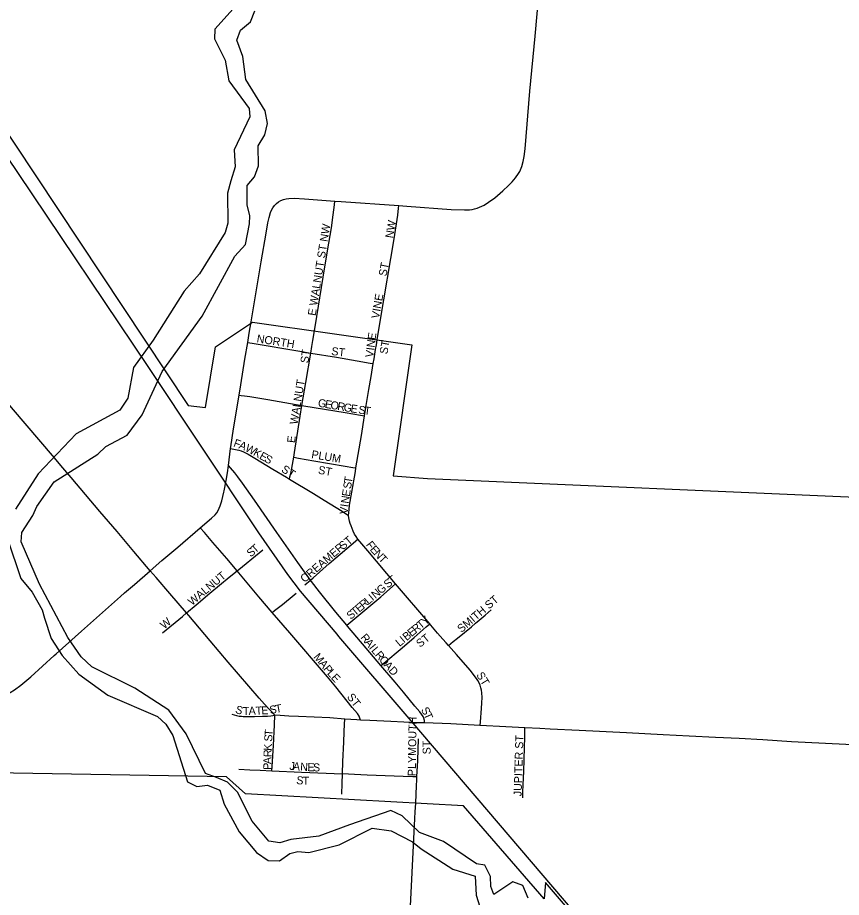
# Model space of a CAD drawing. Extents: x -51392 to 1635000, y 156707 to 696232.
# Drawn here: x 103188 to 108334, y 527615 to 533110 of the extents above; entities that cross this region are included whole.
import ezdxf

# ---------------------------------------------------------------- set-up
doc = ezdxf.new("R2010")
doc.units = 0
for name, color, linetype in [('GM_X_City_Street', 7, 'Continuous'), ('GM_X_City_Street_Text', 7, 'Continuous'), ('GM_X_Corporation', 7, 'Continuous'), ('GM_X_Minor_River', 7, 'Continuous'), ('GM_X_Rail_Line', 7, 'Continuous'), ('GM_X_State_Route', 7, 'Continuous'), ('GM_X_Township_Subdivision', 7, 'Continuous'), ('GM_X_Township_Subdivision_Text', 7, 'Continuous')]:
    doc.layers.add(name, color=color, linetype=linetype)

msp = doc.modelspace()

# ---------------------------------------------------------------- linework, layer by layer
at = {"layer": 'GM_X_City_Street'}
for points in [[(105019.4, 531015.1), (105026.3, 531056.2), (105032.3, 531094), (105041.8, 531154.2)], [(104625.1, 531080.2), (104665.4, 531073.6), (104938.7, 531028.5), (105019.4, 531015.1)], [(105409.4, 530948.6), (105414.6, 530978.9), (105423.9, 531037), (105428.9, 531066.1), (105434.4, 531098.1)], [(104964.1, 530687.7), (104988.4, 530830.3), (105019.4, 531015.1)], [(105019.4, 531015.1), (105179.7, 530988.3), (105308.3, 530966.9), (105390.1, 530952.1), (105409.4, 530948.6)], [(105355.5, 530622.9), (105363.8, 530674.7), (105382, 530786.9), (105395.5, 530867.7), (105409.4, 530948.6)], [(104570.9, 530752), (104583.3, 530750.4), (104605.4, 530747.5), (104637.7, 530743.2), (104750.3, 530724.5), (104964.1, 530687.7)], [(104912.1, 530364.5), (104916.8, 530393.1), (104952.6, 530620), (104964.1, 530687.7)], [(104964.1, 530687.7), (104975.2, 530685.8), (105232.9, 530643.8), (105329.5, 530627.3), (105355.5, 530622.9)], [(105301.4, 530298.1), (105335.7, 530499.2), (105355.5, 530622.9)], [(104518.3, 530419), (104537.5, 530415.3), (104548.8, 530413.1), (104558.5, 530410.5), (104569.6, 530408.2), (104584.1, 530403.8), (104599.3, 530398.2), (104628.3, 530384), (104670.5, 530359.2), (104782, 530289.3), (104867, 530239), (104885.7, 530227.7)], [(105016.2, 529597.1), (104938.9, 529707.7), (104807.4, 529895.1), (104667.7, 530096.3), (104593.1, 530201.9), (104563.3, 530241.9), (104543.5, 530266.8), (104516.9, 530299), (104504.1, 530313.4)], [(104885.7, 530227.7), (104888.8, 530241.7), (104893.6, 530263.6), (104900.6, 530295.7), (104912.1, 530364.5)], [(104912.1, 530364.5), (104941.7, 530359.1), (105038.7, 530341.3), (105232.9, 530308), (105281.7, 530301), (105301.4, 530298.1)], [(105255.4, 530000.5), (105256.3, 530016.1), (105258.6, 530037.3), (105261.6, 530065.3), (105275, 530146), (105297.4, 530274.6), (105301.4, 530298.1)], [(104885.7, 530227.7), (105034.9, 530137.7), (105103.6, 530095.7), (105215.7, 530028.3), (105255.4, 530000.5)], [(105312.5, 529852.1), (105302.5, 529868.4), (105292.5, 529884.7), (105283.2, 529903.4), (105276.5, 529918.8), (105270.4, 529935), (105265, 529950.7), (105260.3, 529965.8), (105256.8, 529984.8), (105255.4, 530000.5)], [(104558.2, 529654.9), (104494, 529732), (104407.6, 529831.2), (104354.1, 529893.7), (104328.7, 529924.1)], [(105016.2, 529597.1), (105033.5, 529611.5), (105133.5, 529700.4), (105312.5, 529852.1)], [(105548.1, 529573.8), (105375.1, 529780.1), (105312.5, 529852.1)], [(104558.2, 529654.9), (104592.9, 529682.7), (104673.7, 529747.8), (104720.2, 529786.8)], [(104243.3, 529391.5), (104303, 529443.2), (104389.2, 529514.8), (104509.9, 529616.1), (104558.2, 529654.9)], [(104777.8, 529395.2), (104694, 529491.9), (104558.2, 529654.9)], [(104982.6, 529566.4), (105016.2, 529597.1)], [(105243.7, 529314.8), (105175.8, 529396), (105073.1, 529522.9), (105023.5, 529587.6), (105016.2, 529597.1)], [(105243.7, 529314.8), (105268.6, 529335.6), (105356.5, 529408.7), (105457.3, 529491.7), (105530.3, 529556.9), (105548.1, 529573.8)], [(105762.6, 529323.6), (105548.1, 529573.8)], [(104777.8, 529395.2), (104792.5, 529407), (104841.8, 529445.6), (104916.2, 529505), (104928.6, 529514.7)], [(104093.5, 529267.1), (104218.6, 529370), (104243.3, 529391.5)], [(105329.4, 528723), (105321.6, 528748.1), (105310.7, 528764.3), (105277.9, 528801.1), (105175.3, 528929.7), (105122.5, 528992.7), (104887.7, 529268), (104777.8, 529395.2)], [(105879.3, 529189.3), (105908.7, 529212.5), (105934.9, 529233.3), (106022.3, 529305.4), (106048.1, 529327.2), (106071.3, 529346.5), (106107.6, 529378), (106145.7, 529411.6)], [(105457.2, 529064.1), (105475.4, 529078.9), (105589.7, 529174.8), (105665.2, 529239.5), (105740.5, 529304.5), (105762.6, 529323.6)], [(105879.3, 529189.3), (105865.6, 529204.6), (105843.3, 529228.1), (105810.8, 529265.2), (105769.2, 529316), (105762.6, 529323.6)], [(105457.2, 529064.1), (105365.5, 529171.6), (105248.9, 529308.4), (105243.7, 529314.8)], [(106077.9, 528689.4), (106079.6, 528711.3), (106086, 528794.7), (106087.7, 528829.5), (106089.3, 528863), (106087.2, 528893.2), (106084.9, 528909.2), (106081.4, 528924.7), (106076.4, 528939.9), (106070.2, 528954.8), (106062.8, 528969), (106054.2, 528982.4), (106014.5, 529034.3), (105930.1, 529132.6), (105879.3, 529189.3)], [(105728.4, 528706), (105728.8, 528720.9), (105724.5, 528734.2), (105720.2, 528744.3), (105700.2, 528773.7), (105669.8, 528809), (105597.5, 528897.3), (105545.5, 528960.4), (105457.2, 529064.1)], [(104525.1, 528759.9), (104540.2, 528754.9), (104555.7, 528751.4), (104572.1, 528748.2), (104585.7, 528746.4), (104597, 528745.8), (104618.8, 528745.4), (104666.4, 528745.2), (104716.6, 528746.2), (104748.5, 528747.8), (104769.8, 528749.8), (104794.2, 528753.2)], [(104776.5, 528406.7), (104778.1, 528432.8), (104785.7, 528563.2), (104792.3, 528693.1), (104794.2, 528753.2)], [(106342.8, 528236.7), (106343.9, 528271.3), (106346.6, 528320.7), (106348.8, 528401.5), (106354.3, 528551.8), (106355.5, 528616.4), (106356.3, 528654.3), (106356.8, 528674.9)], [(105681.4, 528368.7), (105687.4, 528471), (105691.9, 528605.6)], [(104568.7, 528416.9), (104638.4, 528413), (104703, 528410.2), (104776.5, 528406.7)], [(104776.5, 528406.7), (104961.5, 528397.8), (105216.3, 528386.3)], [(105212.9, 528260.4), (105214.9, 528326.2), (105216.3, 528386.3)]]:
    msp.add_lwpolyline(points, dxfattribs=at)
at = {"layer": 'GM_X_Corporation'}
for points in [[(102757.1, 532936.6), (104252.1, 530688), (104361.2, 530673.9), (104423.8, 531054.4), (104655.5, 531208.6), (105651.2, 531065.9), (105533.1, 530248.5), (105749, 530231.1), (108519.5, 530109.9)], [(107626.3, 526376), (106484.5, 527708.7), (106476.9, 527607), (105972.9, 528187.6), (104611.7, 528262.3), (104493.1, 528369.3), (102918.4, 528394.9)]]:
    msp.add_lwpolyline(points, dxfattribs=at)
at = {"layer": 'GM_X_Minor_River'}
for points in [[(104571.9, 533206.2), (104418.7, 533037.3), (104416.9, 532977.2), (104483.5, 532843.3), (104508, 532715.2), (104634.6, 532541.5), (104638.9, 532489.4), (104539.8, 532284.7), (104546.2, 532178.5), (104518.6, 532090.3), (104498.9, 532014.1), (104501.7, 531825.8), (104484, 531767.6), (104323.1, 531510.5), (104227.6, 531402), (104035, 531094.6), (103911.8, 530923.9), (103876.6, 530733.4), (103826.9, 530659.1), (103553.7, 530509.7), (103316.9, 530260.2), (103173.9, 530039.3)], [(105518.4, 528158.8), (105260.9, 528067.6), (105069.3, 527998.6), (104893.5, 527977.8), (104825.7, 527955.5), (104757.6, 527967.2), (104653.2, 528090.9), (104560.5, 528272.8), (104498.3, 528334.6), (104430.2, 528364.4), (104362.1, 528390.1), (104241.1, 528635.9), (104132.6, 528785.7), (103920.1, 528922.9), (103651.7, 529056), (103585.5, 529117.8), (103501, 529237.5), (103323.8, 529571.3), (103210.7, 529835.2), (103214.5, 529893.2), (103282, 529999.7), (103307.7, 530055.9), (103415, 530210.6), (103688.2, 530384.1), (103737.9, 530430.4), (103871.6, 530501), (103965, 530629.6), (104089.8, 530898.6), (104340.2, 531244.2), (104544.5, 531619.7), (104610.2, 531692.1), (104635.6, 531822.4), (104637.4, 531872.5), (104621.2, 531940.5), (104620.6, 532060.7), (104666.4, 532115), (104692.1, 532183.2), (104689.6, 532309.4), (104731.3, 532377.7), (104749, 532447.8), (104734.6, 532527.9), (104613.9, 532723.7), (104595.3, 532865.8), (104556.9, 532969.8), (104580.6, 533032), (104642.4, 533082.4), (104670.1, 533152.6)], [(103124.7, 529854.8), (103207.7, 529606.8), (103278, 529521), (103340.4, 529411.1), (103354.6, 529359.1), (103397.1, 529233.1), (103465.5, 529125.2), (103570, 529009.5), (103750.4, 528878.1), (104060.8, 528745.3), (104113, 528697.5), (104157.2, 528625.5), (104248.4, 528337.5), (104306.5, 528307.7), (104374.4, 528316), (104450.5, 528284.3), (104478.8, 528198.3), (104571.5, 528024.5), (104680, 527894.8), (104752.2, 527845), (104824.1, 527843.3), (104887.9, 527889.7), (104937.8, 527901.9), (105007.8, 527896.2), (105195.5, 527943.1), (105402.9, 528048.2), (105521, 528030.6), (105655.2, 527963.1), (105709.3, 527919.3), (105905.7, 527792), (106045.8, 527748.5), (106052.3, 527630.4), (106074.6, 527556.4)], [(106376.2, 527609.8), (106343.9, 527689.7), (106281.8, 527713.5), (106162.2, 527632.9), (106144, 527682.9), (106141.8, 527746.9), (106105.5, 527816.9), (106053.5, 527824.7), (105847, 527964), (105698.9, 528021.4), (105590.5, 528125.1), (105518.4, 528158.8)]]:
    msp.add_lwpolyline(points, dxfattribs=at)
at = {"layer": 'GM_X_Rail_Line'}
for points in [[(105184.1, 529258.3), (104954.4, 529527.3), (104875.1, 529632.6), (104695.4, 529892.6), (104334.7, 530433.3), (104003.2, 530931.6), (103188.6, 532142.9), (102402.2, 533309), (100636.4, 535926.4), (99298.2, 537912.3), (98944.7, 538434.9), (97848.9, 540062.4), (97409.8, 540714.5), (97319, 540849.3), (97224.8, 540981.4)], [(105195.2, 529245.3), (105184.1, 529258.3)], [(108851.7, 524963.6), (107806.6, 526185.6), (107117.5, 526993.6), (106736.9, 527440.3), (105645.1, 528717.8), (105195.2, 529245.3)]]:
    msp.add_lwpolyline(points, dxfattribs=at)
at = {"layer": 'GM_X_State_Route'}
for points in [[(104646.7, 531210.7), (104709.6, 531585.5), (104740.1, 531763.3), (104751.4, 531828), (104758.2, 531860.4), (104768, 531892.3), (104774.4, 531907.7), (104782.2, 531922.7), (104792.1, 531936.8), (104804.1, 531949), (104817.6, 531959.4), (104832.5, 531967.9), (104848.5, 531973.9), (104864.9, 531977.8), (104881.5, 531980.2), (104914.9, 531981.6), (104980.7, 531978.4), (105170.1, 531963.9), (105209.7, 531960.8), (105569.4, 531935.4), (105618.6, 531931.9), (105896.7, 531911.9), (105978.3, 531908.8), (106010.7, 531909.8), (106026.6, 531911.8), (106042.1, 531915.1), (106057.4, 531919.6), (106072.4, 531925.3), (106101.4, 531939.3), (106129.2, 531956.1), (106168.6, 531984.9), (106218.6, 532027), (106254.6, 532060.2), (106277.4, 532083.5), (106298.2, 532108.5), (106316.3, 532135.4), (106324.1, 532149.5), (106336.6, 532179.3), (106345.1, 532210.3), (106351.4, 532242.2), (106357.5, 532290.6), (106387.9, 532650.1), (106419.6, 532993), (106453.3, 533368.7)], [(103469.9, 530298.2), (103405.6, 530374.8), (103161.1, 530661.2), (102950.2, 530911.7), (102801.6, 531086.1), (102537.4, 531398.9), (102429.8, 531522.1), (102363.2, 531594), (102225.2, 531733.8), (101982.4, 531977.2), (101808.2, 532150.3), (101634.9, 532322.1), (101462.8, 532492.7), (101459.4, 532496.2), (101286.1, 532670.2), (101175.7, 532781.1)], [(104625.1, 531080.2), (104635, 531138.6), (104646.7, 531210.7)], [(104475.3, 530146), (104477.3, 530155), (104489.7, 530218.5), (104497.8, 530266.5), (104504.1, 530313.4), (104518.3, 530419), (104519.5, 530428.5), (104536.7, 530541.7), (104570.9, 530752), (104581.3, 530816), (104607.5, 530977.5), (104625.1, 531080.2)], [(104016.6, 529654.6), (103914.5, 529776.1), (103808.8, 529901.1), (103702.2, 530025.2), (103521.4, 530236.9), (103469.9, 530298.2)], [(104016.6, 529654.6), (104088.4, 529718.7), (104187.8, 529803.1), (104328.7, 529924.1), (104398.8, 529983), (104422, 530005.4), (104431.7, 530017.6), (104440.3, 530031.1), (104447.7, 530045.2), (104453.5, 530059.8), (104463.4, 530092.2), (104475.3, 530146)], [(103855.6, 529516.9), (103917.3, 529570.4), (104016.6, 529654.6)], [(104390, 529218.7), (104257.3, 529375.1), (104243.3, 529391.5), (104139.3, 529513), (104053.2, 529613.1), (104016.6, 529654.6)], [(103416.6, 529125.6), (103427.9, 529135.8), (103585.9, 529278.2), (103830.7, 529495.4), (103855.6, 529516.9)], [(104769.6, 528780.7), (104767, 528783.6), (104752.4, 528797.3), (104729.4, 528822.2), (104695.7, 528858.9), (104503.1, 529085.4), (104390, 529218.7)], [(103111.9, 528881.4), (103141.2, 528894.8), (103168.7, 528911.7), (103207.5, 528940.9), (103269.6, 528993.7), (103416.6, 529125.6)], [(105231.5, 528729.2), (105138.8, 528735.9), (104941.5, 528744.7), (104882.5, 528747.8), (104828, 528751), (104794.2, 528753.2), (104769.6, 528780.7)], [(105680.8, 528347.3), (105681.4, 528368.7), (105656.9, 528369.1), (105596.6, 528369.8), (105371.7, 528378), (105292.5, 528382.1), (105216.3, 528386.3), (105219.6, 528463.1), (105225.4, 528584.4), (105228.5, 528648.9), (105230.6, 528696.6), (105231.5, 528729.2)], [(106514.9, 528667), (106450.3, 528670.3), (106356.8, 528674.9), (106237.8, 528680.8), (106077.9, 528689.4), (106074.2, 528689.6), (105894.6, 528698.9), (105728.4, 528706), (105681.9, 528706.6), (105518.3, 528714.7), (105387.4, 528721.1), (105329.4, 528723), (105305.6, 528723.7), (105231.5, 528729.2)], [(109338.5, 528507.1), (109265.8, 528514.7), (109118.6, 528526.7), (108938.8, 528540.7), (108791.4, 528549.5), (108447.5, 528566.2), (108021.9, 528587.5), (107842, 528599.7), (107694.5, 528607.2), (107547.3, 528614.9), (107383.4, 528623), (107219.8, 528630.8), (106990.6, 528643.1), (106695.9, 528657.8), (106514.9, 528667)], [(105674.3, 528202.9), (105679.8, 528313.8), (105680.8, 528347.3)], [(105595.8, 526594.5), (105596.2, 526602.2), (105612, 526946.2), (105621.7, 527159.2), (105643.2, 527601.3), (105669.2, 528107.8), (105671.6, 528149.9), (105674.3, 528202.9)]]:
    msp.add_lwpolyline(points, dxfattribs=at)
at = {"layer": 'GM_X_Township_Subdivision'}
for points in [[(105041.8, 531154.2), (105056.9, 531244), (105096.1, 531488.6), (105115.3, 531602.6), (105131.5, 531700.1), (105147.6, 531797.7), (105159, 531879), (105166.9, 531940.1), (105170.1, 531963.9)], [(105434.4, 531098.1), (105455.3, 531223.6), (105539.7, 531729), (105561.8, 531874.9), (105567.3, 531918.9), (105569.4, 531935.4)]]:
    msp.add_lwpolyline(points, dxfattribs=at)

# ---------------------------------------------------------------- texts
at = {"layer": 'GM_X_City_Street_Text'}
for s, rotation, p in [('VINE', 82.1665, (105407.9, 530984.5)), ('NORTH', 351.077, (104678.6, 531082.1)), ('ST', 79.9323, (105496.8, 531005.1)), ('ST', 82.9477, (105003.4, 530949.5)), ('ST', 353.4186, (105145.4, 531002.9)), ('WALNUT', 80.8082, (104936.6, 530566.3)), ('G', 350.3217, (105060.9, 530680.9)), ('E', 350.3349, (105104.3, 530673.5)), ('O', 350.3217, (105139, 530667.6)), ('R', 350.3161, (105182.3, 530660.2)), ('G', 350.3217, (105221.4, 530653.5)), ('E', 350.326, (105264.8, 530646.1)), ('S', 351.6676, (105313.7, 530637.8)), ('T', 352.9246, (105349.7, 530632.5)), ('F', 339.7874, (104532.4, 530433.4)), ('E', 83.4169, (104920, 530451.4)), ('A', 338.2785, (104565.1, 530421.4)), ('W', 331.853, (104604.6, 530405.7)), ('K', 330.7855, (104654.9, 530378.9)), ('E', 330.7869, (104693.3, 530357.4)), ('S', 330.7835, (104724, 530340.2)), ('PLUM', 350.3635, (105019.9, 530359.3)), ('ST', 327.7954, (104830.5, 530276.9)), ('ST', 349.9106, (105062.2, 530261.9)), ('S', 81.0717, (105269.5, 530163.8)), ('T', 81.0717, (105275, 530198.6)), ('E', 81.0717, (105262, 530116)), ('N', 81.2523, (105255.3, 530072.5)), ('V', 86.4483, (105249.7, 530008)), ('I', 82.118, (105252.4, 530050.9)), ('ST', 40.3567, (105220.1, 529782.7)), ('T', 41.4517, (104672.3, 529761.5)), ('CREAMER', 40.7747, (104979.9, 529577.9)), ('F', 307.3374, (105361.2, 529817.2)), ('E', 311.4759, (105385, 529786.2)), ('S', 40.0433, (104644.3, 529737.9)), ('N', 312.368, (105408.9, 529759.2)), ('T', 312.5235, (105438.6, 529726.6)), ('WALNUT', 39.8292, (104277.2, 529434.9)), ('S', 39.6934, (105499.9, 529543.6)), ('T', 37.9439, (105526.7, 529565.8)), ('N', 40.2294, (105422.7, 529478.3)), ('G', 40.2495, (105456.3, 529506.7)), ('L', 40.2182, (105379, 529441.3)), ('I', 40.2599, (105406, 529464.1)), ('SMITH ST', 40.4618, (105959.7, 529265.9)), ('T', 40.25, (105295, 529370.3)), ('E', 40.2182, (105321.9, 529393)), ('R', 40.257, (105348.8, 529415.8)), ('S', 40.2392, (105268.2, 529347.5)), ('Y', 41.6921, (105734.1, 529312.1)), ('W', 39.201, (104102.8, 529288.3)), ('R', 39.6186, (105675.2, 529263)), ('T', 39.9694, (105706, 529288.4)), ('B', 39.6041, (105617.5, 529215.3)), ('E', 39.5781, (105648, 529240.5)), ('R', 309.7596, (105326.5, 529236.8)), ('A', 309.7709, (105351.9, 529206.3)), ('L', 39.5953, (105573.5, 529178.8)), ('I', 39.5988, (105600.6, 529201.3)), ('ST', 38.1201, (105701, 529173.6)), ('I', 309.7511, (105380, 529172.5)), ('L', 309.7466, (105394.1, 529155.6)), ('R', 309.7596, (105416.6, 529128.5)), ('M', 309.7331, (105032.8, 529115.2)), ('O', 310.4412, (105442.3, 529097.6)), ('A', 309.7342, (105066.6, 529074.6)), ('P', 309.7318, (105094.7, 529040.8)), ('A', 311.9709, (105471.8, 529063)), ('D', 312.1618, (105501.4, 529030.1)), ('L', 311.0036, (105118, 529012.8)), ('E', 312.3804, (105142, 528985.2)), ('ST', 301.5173, (106051.1, 529004.9)), ('ST', 308.1096, (105242.2, 528866.1)), ('S', 340.5998, (104543.1, 528769.4)), ('T', 0.6974, (104595.1, 528754.6)), ('A', 1.9291, (104631.5, 528755.1)), ('T', 2.1144, (104675.6, 528756.6)), ('E', 2.1144, (104710.8, 528757.9)), ('S', 8.6768, (104765.3, 528760.8)), ('T', 11.0387, (104802.3, 528766.5)), ('S', 300.9307, (105705.3, 528786.5)), ('T', 293.6439, (105722.6, 528757.8)), ('PLYMOUTH', 89.0294, (105674.3, 528372.3)), ('T', 85.5866, (104779.6, 528622.1)), ('S', 85.6433, (104777, 528587)), ('JUPITER ST', 88.216, (106335.5, 528246)), ('K', 87.7613, (104774.4, 528530.4)), ('ST', 90.5385, (105767.9, 528509)), ('R', 88.8339, (104773.6, 528491.1)), ('P', 88.8169, (104772, 528411.9)), ('A', 88.8312, (104772.7, 528447.1)), ('J', 354.2756, (104883.6, 528413.2)), ('A', 354.403, (104905.6, 528411)), ('N', 356.9059, (104951.8, 528406.5)), ('E', 358.093, (104996.9, 528404.1)), ('S', 358.1318, (105032.1, 528402.9)), ('S', 352.702, (104926.4, 528324.6)), ('T', 359.8566, (104968.1, 528319.7))]:
    msp.add_text(s, height=50, rotation=rotation, dxfattribs=at).set_placement(p)
at = {"layer": 'GM_X_Township_Subdivision_Text'}
for s, rotation, p in [('E WALNUT ST NW', 80.8385, (105049, 531244.9)), ('NW', 80.6775, (105533, 531729.3)), ('ST', 79.2269, (105491.2, 531491.5)), ('VINE', 79.9172, (105445.3, 531227))]:
    msp.add_text(s, height=50, rotation=rotation, dxfattribs=at).set_placement(p)

doc.saveas('drawing.dxf')
